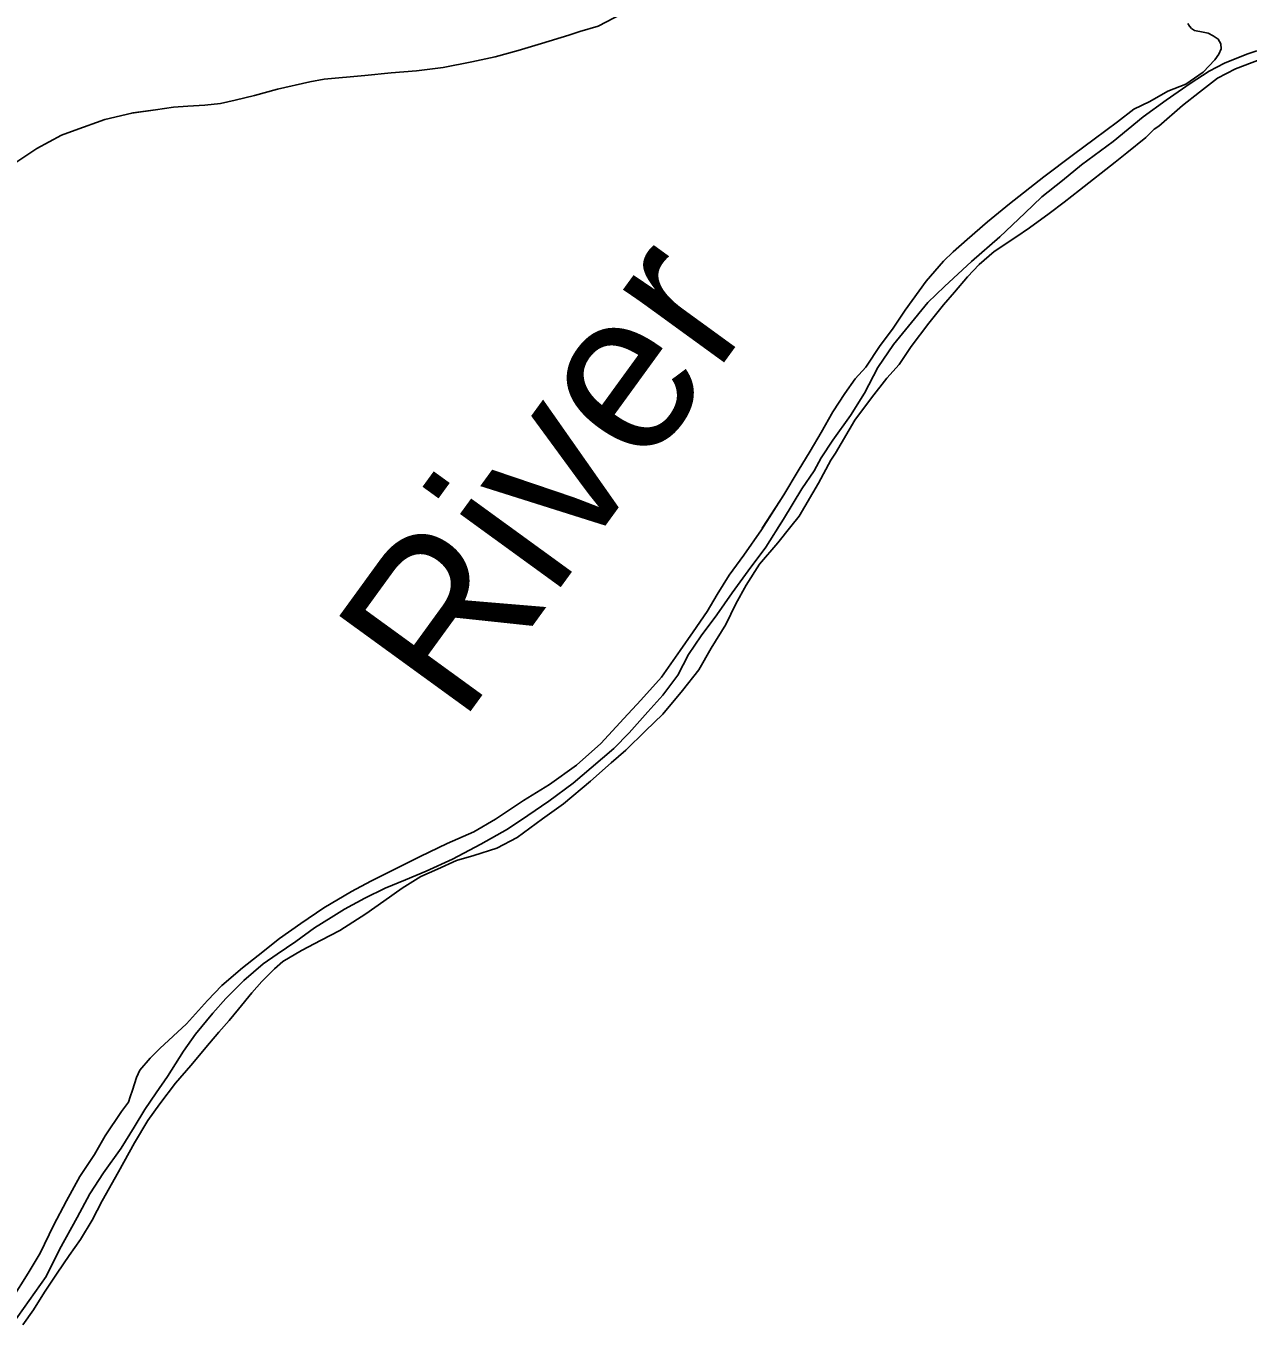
# Model space of a CAD drawing. Extents: x -83719 to 153526, y -11835 to 11446.
# Drawn here: x -1039.2 to -906.6, y 401.7 to 542.6 of the extents above; entities that cross this region are included whole.
import ezdxf

# ---------------------------------------------------------------- set-up
doc = ezdxf.new("R2010")
doc.units = 0
doc.layers.add('Level 2', color=7, linetype='Continuous')
doc.layers.add('Level 9', color=7, linetype='Continuous')

msp = doc.modelspace()

# ---------------------------------------------------------------- linework, layer by layer
at = {"layer": 'Level 2'}
for points in [[(-905.64, 539.94), (-906.74, 539.57), (-909.16, 538.6), (-910.83, 537.72), (-912.89, 536.38), (-915.48, 534.58), (-917.97, 532.77), (-921.22, 530.09), (-924.65, 527.55), (-926.74, 525.84), (-928.96, 524.1), (-930.82, 522.3), (-933.51, 519.75), (-936.6, 517.08), (-939.52, 514.37), (-941.35, 512.63), (-943.44, 510.05), (-945.07, 508.08), (-946.76, 505.57), (-948.21, 502.8), (-949.74, 500.36), (-951.63, 497.69), (-952.89, 495.75), (-953.68, 494.34), (-955.01, 492.41), (-957, 489.13), (-958.92, 486.06), (-960.81, 483.52), (-962.57, 481.11), (-964.23, 478.74), (-965.92, 476.46), (-967.28, 474.42), (-968.47, 472.19), (-970.09, 470.01), (-971.72, 468.21), (-973.75, 465.93), (-975.41, 464.23), (-977.86, 462.12), (-979.79, 460.48), (-982.45, 458.5), (-984.74, 456.96), (-986.93, 455.49), (-989.82, 453.85), (-992.88, 452.21), (-995.74, 450.93), (-998, 449.99), (-1000.2, 449.09), (-1002.39, 447.98), (-1004.62, 446.81), (-1006.05, 445.9), (-1007.88, 444.77), (-1009.9, 443.29), (-1011.93, 441.92)], [(-905.64, 539.94), (-906.74, 539.57), (-909.16, 538.6), (-910.83, 537.72), (-912.89, 536.38), (-915.48, 534.58), (-917.97, 532.77), (-921.22, 530.09), (-924.65, 527.55), (-926.74, 525.84), (-928.96, 524.1), (-930.82, 522.3), (-933.51, 519.75), (-936.6, 517.08), (-939.52, 514.37), (-941.35, 512.63), (-943.44, 510.05), (-945.07, 508.08), (-946.76, 505.57), (-948.21, 502.8), (-949.74, 500.36), (-951.63, 497.69), (-952.89, 495.75), (-953.68, 494.34), (-955.01, 492.41), (-957, 489.13), (-958.92, 486.06), (-960.81, 483.52), (-962.57, 481.11), (-964.23, 478.74), (-965.92, 476.46), (-967.28, 474.42), (-968.47, 472.19), (-970.09, 470.01), (-971.72, 468.21), (-973.75, 465.93), (-975.41, 464.23), (-977.86, 462.12), (-979.79, 460.48), (-982.45, 458.5), (-984.74, 456.96), (-986.93, 455.49), (-989.82, 453.85), (-992.88, 452.21), (-995.74, 450.93), (-998, 449.99), (-1000.2, 449.09), (-1002.39, 447.98), (-1004.62, 446.81), (-1006.05, 445.9), (-1007.88, 444.77), (-1009.9, 443.29), (-1011.93, 441.92)], [(-905.64, 539.94), (-906.74, 539.57), (-909.16, 538.6), (-910.83, 537.72), (-912.89, 536.38), (-915.48, 534.58), (-917.97, 532.77), (-921.22, 530.09), (-924.65, 527.55), (-926.74, 525.84), (-928.96, 524.1), (-930.82, 522.3), (-933.51, 519.75), (-936.6, 517.08), (-939.52, 514.37), (-941.35, 512.63), (-943.44, 510.05), (-945.07, 508.08), (-946.76, 505.57), (-948.21, 502.8), (-949.74, 500.36), (-951.63, 497.69), (-952.89, 495.75), (-953.68, 494.34), (-955.01, 492.41), (-957, 489.13), (-957.64, 488.11)], [(-1011.93, 441.92), (-1013.42, 440.85), (-1015.52, 439.04), (-1017.48, 437.1), (-1018.9, 435.53), (-1020.76, 433.22), (-1022.09, 431.39), (-1023.81, 428.65), (-1025.04, 426.87), (-1026.26, 425.07), (-1027.42, 423.16), (-1028.85, 420.86), (-1030.77, 418.18), (-1032.23, 415.91), (-1033.62, 413.34), (-1035.54, 409.86), (-1036.97, 406.96), (-1038.82, 404.32), (-1040.65, 401.74)], [(-1011.93, 441.92), (-1013.42, 440.85), (-1015.52, 439.04), (-1017.48, 437.1), (-1018.9, 435.53), (-1020.76, 433.22), (-1022.09, 431.39), (-1023.81, 428.65), (-1025.04, 426.87), (-1026.26, 425.07), (-1027.42, 423.16), (-1028.85, 420.86), (-1030.77, 418.18), (-1032.23, 415.91), (-1033.62, 413.34), (-1035.54, 409.86), (-1036.97, 406.96), (-1038.82, 404.32), (-1040.65, 401.74)]]:
    msp.add_lwpolyline(points, dxfattribs=at)
at = {"layer": 'Level 9'}
for points in [[(-993.92, 538.11), (-990.79, 538.75), (-988.26, 539.29), (-985.77, 539.97), (-983.24, 540.74), (-980.28, 541.61), (-979.08, 542.02), (-977.09, 542.62), (-974.53, 543.93)], [(-993.92, 538.11), (-990.79, 538.75), (-988.26, 539.29), (-985.77, 539.97), (-983.24, 540.74), (-980.28, 541.61), (-979.08, 542.02), (-977.09, 542.62), (-974.53, 543.93)], [(-993.92, 538.11), (-990.79, 538.75), (-988.26, 539.29), (-985.77, 539.97), (-983.24, 540.74), (-980.28, 541.61), (-979.08, 542.02), (-977.09, 542.62), (-974.53, 543.93)], [(-913.14, 542.89), (-912.97, 542.59), (-912.74, 542.36), (-912.4, 542.13), (-911.47, 541.96), (-910.94, 541.86), (-910.37, 541.56), (-909.84, 541.2), (-909.54, 540.7), (-909.5, 540.16), (-909.77, 539.56), (-910.2, 538.96), (-911.46, 537.62), (-913.35, 536.32), (-915.31, 535.55), (-917.27, 534.44), (-919, 533.6), (-920.76, 532.23), (-923.29, 530.35), (-925.55, 528.68), (-928.77, 526.24), (-932.49, 523.33), (-934.88, 521.39), (-937.07, 519.45), (-938.57, 518.11), (-939.63, 517.1), (-941.52, 514.93), (-943.78, 511.79), (-945.17, 509.72), (-946.5, 507.94), (-948.05, 505.6), (-949.22, 504.33), (-950.34, 502.73), (-951.64, 500.76), (-952.9, 498.52), (-954.09, 496.48), (-955.41, 494.37), (-956.94, 491.77), (-959.39, 487.96), (-961.31, 485.22), (-962.87, 483.04), (-964.17, 480.94), (-965.29, 479.1), (-966.78, 476.89), (-968.21, 474.86), (-970.23, 471.98), (-972.46, 469.47), (-974.32, 467.47), (-976.8, 464.79)], [(-913.14, 542.89), (-912.97, 542.59), (-912.74, 542.36), (-912.4, 542.13), (-911.47, 541.96), (-910.94, 541.86), (-910.37, 541.56), (-909.84, 541.2), (-909.54, 540.7), (-909.5, 540.16), (-909.77, 539.56), (-910.2, 538.96), (-911.46, 537.62), (-913.35, 536.32), (-915.31, 535.55), (-917.27, 534.44), (-919, 533.6), (-920.76, 532.23), (-923.29, 530.35), (-925.55, 528.68), (-928.77, 526.24), (-932.49, 523.33), (-934.88, 521.39), (-937.07, 519.45), (-938.57, 518.11), (-939.63, 517.1), (-941.52, 514.93), (-943.78, 511.79), (-945.17, 509.72), (-946.5, 507.94), (-948.05, 505.6), (-949.22, 504.33), (-950.34, 502.73), (-951.64, 500.76), (-952.9, 498.52), (-954.09, 496.48), (-955.41, 494.37), (-956.94, 491.77), (-959.39, 487.96), (-961.31, 485.22), (-962.87, 483.04), (-964.17, 480.94), (-965.29, 479.1), (-966.78, 476.89), (-968.21, 474.86), (-970.23, 471.98), (-972.46, 469.47), (-974.32, 467.47), (-976.8, 464.79)], [(-913.14, 542.89), (-912.97, 542.59), (-912.74, 542.36), (-912.4, 542.13), (-911.47, 541.96), (-910.94, 541.86), (-910.37, 541.56), (-909.84, 541.2), (-909.54, 540.7), (-909.5, 540.16), (-909.77, 539.56), (-910.2, 538.96), (-911.46, 537.62), (-913.35, 536.32), (-915.31, 535.55), (-917.27, 534.44), (-919, 533.6), (-920.76, 532.23), (-923.29, 530.35), (-925.55, 528.68), (-928.77, 526.24), (-932.49, 523.33), (-934.88, 521.39), (-937.07, 519.45), (-938.57, 518.11), (-939.63, 517.1), (-941.52, 514.93), (-943.78, 511.79), (-945.17, 509.72), (-946.5, 507.94), (-948.05, 505.6), (-949.22, 504.33), (-950.34, 502.73), (-951.64, 500.76), (-952.9, 498.52), (-954.09, 496.48), (-955.41, 494.37), (-956.94, 491.77), (-959.29, 488.12)], [(-911.85, 535.45), (-909.92, 536.96), (-907.96, 537.96), (-904.34, 539.34)], [(-911.85, 535.45), (-909.92, 536.96), (-907.96, 537.96), (-904.34, 539.34)], [(-911.85, 535.45), (-909.92, 536.96), (-907.96, 537.96), (-904.34, 539.34)], [(-1040.39, 527.73), (-1038, 529.34), (-1035.31, 530.78), (-1033.81, 531.32), (-1030.62, 532.49), (-1027.69, 533.17), (-1025.1, 533.51), (-1023.17, 533.81), (-1021.6, 533.92), (-1019.77, 534.02), (-1018.08, 534.22), (-1016.48, 534.56), (-1014.38, 535.07), (-1011.89, 535.77), (-1008.39, 536.55), (-1006.8, 536.85), (-1002.4, 537.26), (-999.54, 537.53), (-996.81, 537.77), (-993.92, 538.11)], [(-1040.39, 527.73), (-1038, 529.34), (-1035.31, 530.78), (-1033.81, 531.32), (-1030.62, 532.49), (-1027.69, 533.17), (-1025.1, 533.51), (-1023.17, 533.81), (-1021.6, 533.92), (-1019.77, 534.02), (-1018.08, 534.22), (-1016.48, 534.56), (-1014.38, 535.07), (-1011.89, 535.77), (-1008.39, 536.55), (-1006.8, 536.85), (-1002.4, 537.26), (-999.54, 537.53), (-996.81, 537.77), (-993.92, 538.11)], [(-1027.56, 533.19), (-1025.1, 533.51), (-1023.17, 533.81), (-1021.6, 533.92), (-1019.77, 534.02), (-1018.08, 534.22), (-1016.48, 534.56), (-1014.38, 535.07), (-1011.89, 535.77), (-1008.39, 536.55), (-1006.8, 536.85), (-1002.4, 537.26), (-999.54, 537.53), (-996.81, 537.77), (-993.92, 538.11)], [(-1039.52, 401.68), (-1038.35, 403.32), (-1037.16, 405.25), (-1035.77, 407.29), (-1034.48, 409.23), (-1033.25, 410.94), (-1031.99, 413.04), (-1030.9, 415.15), (-1029.14, 418.29), (-1027.39, 421.43), (-1025.96, 423.87), (-1024.63, 425.67), (-1022.94, 427.91), (-1021.28, 429.85), (-1019.26, 432.26), (-1018.26, 433.46), (-1017.14, 434.7), (-1016.11, 435.94), (-1014.65, 437.71), (-1013.59, 438.95), (-1012.22, 440.32), (-1011.29, 441.12), (-1009.27, 442.33), (-1007.14, 443.43), (-1005.11, 444.47), (-1002.29, 446.28), (-1000.36, 447.65), (-998.37, 449.09), (-996.34, 450.33), (-994.54, 451.14), (-992.45, 452.08), (-990.59, 452.61), (-988.09, 453.42), (-985.9, 454.59), (-983.14, 456.6), (-980.85, 458.24), (-977.93, 460.68), (-975.7, 462.69), (-974.11, 464.06), (-971.95, 466.14), (-970.09, 467.94), (-967.93, 470.52), (-966.17, 472.76), (-964.85, 475.1), (-963.26, 477.67), (-962.17, 479.94), (-961.04, 481.95), (-959.61, 484.22), (-957.62, 486.53), (-956.2, 488.33), (-955.3, 489.43), (-953.18, 493.01), (-951.86, 495.52), (-951.36, 496.29), (-949.24, 499.86), (-947.45, 502.27), (-945.79, 504.41), (-944.46, 505.91), (-943.13, 507.85), (-941.24, 510.39), (-939.65, 512.36), (-938.46, 513.73), (-937.03, 515.41), (-935.77, 516.74), (-934.14, 518.15), (-931.78, 519.72), (-930.29, 520.73), (-928.16, 522.27), (-926.53, 523.51), (-924.87, 524.81), (-921.02, 527.86), (-919.76, 528.86), (-917.7, 530.53), (-916.77, 531.44), (-916.27, 531.77), (-913.71, 534.01), (-911.85, 535.45)], [(-1039.52, 401.68), (-1038.35, 403.32), (-1037.16, 405.25), (-1035.77, 407.29), (-1034.48, 409.23), (-1033.25, 410.94), (-1031.99, 413.04), (-1030.9, 415.15), (-1029.14, 418.29), (-1027.39, 421.43), (-1025.96, 423.87), (-1024.63, 425.67), (-1022.94, 427.91), (-1021.28, 429.85), (-1019.26, 432.26), (-1018.26, 433.46), (-1017.14, 434.7), (-1016.11, 435.94), (-1014.65, 437.71), (-1013.59, 438.95), (-1012.22, 440.32), (-1011.29, 441.12), (-1009.27, 442.33), (-1007.14, 443.43), (-1005.11, 444.47), (-1002.29, 446.28), (-1000.36, 447.65), (-998.37, 449.09), (-996.34, 450.33), (-994.54, 451.14), (-992.45, 452.08), (-990.59, 452.61), (-988.09, 453.42), (-985.9, 454.59), (-983.14, 456.6), (-980.85, 458.24), (-977.93, 460.68), (-975.7, 462.69), (-974.11, 464.06), (-971.95, 466.14), (-970.09, 467.94), (-967.93, 470.52), (-966.17, 472.76), (-964.85, 475.1), (-963.26, 477.67), (-962.17, 479.94), (-961.04, 481.95), (-959.61, 484.22), (-957.62, 486.53), (-956.2, 488.33), (-955.3, 489.43), (-953.18, 493.01), (-951.86, 495.52), (-951.36, 496.29), (-949.24, 499.86), (-947.45, 502.27), (-945.79, 504.41), (-944.46, 505.91), (-943.13, 507.85), (-941.24, 510.39), (-939.65, 512.36), (-938.46, 513.73), (-937.03, 515.41), (-935.77, 516.74), (-934.14, 518.15), (-931.78, 519.72), (-930.29, 520.73), (-928.16, 522.27), (-926.53, 523.51), (-924.87, 524.81), (-921.02, 527.86), (-919.76, 528.86), (-917.7, 530.53), (-916.77, 531.44), (-916.27, 531.77), (-913.71, 534.01), (-911.85, 535.45)], [(-956.38, 488.1), (-956.2, 488.33), (-955.3, 489.43), (-953.18, 493.01), (-951.86, 495.52), (-951.36, 496.29), (-949.24, 499.86), (-947.45, 502.27), (-945.79, 504.41), (-944.46, 505.91), (-943.13, 507.85), (-941.24, 510.39), (-939.65, 512.36), (-938.46, 513.73), (-937.03, 515.41), (-935.77, 516.74), (-934.14, 518.15), (-931.78, 519.72), (-930.29, 520.73), (-928.16, 522.27), (-926.53, 523.51), (-924.87, 524.81), (-921.02, 527.86), (-919.76, 528.86), (-917.7, 530.53), (-916.77, 531.44), (-916.27, 531.77), (-913.71, 534.01), (-911.85, 535.45)], [(-976.8, 464.79), (-979.46, 462.42), (-982.39, 460.31), (-985.18, 458.6), (-988.23, 456.56), (-990.59, 455.18), (-993.49, 453.91), (-996.41, 452.5), (-999.07, 451.19), (-1001.76, 449.82), (-1003.86, 448.71), (-1006.85, 446.94), (-1009.34, 445.26), (-1011.67, 443.62), (-1013.96, 441.78), (-1015.69, 440.44), (-1017.91, 438.5), (-1019.47, 436.9), (-1021.76, 434.36), (-1024.65, 431.68), (-1025.68, 430.64), (-1026.81, 429.34), (-1027.17, 428.54), (-1027.6, 427.17), (-1027.87, 426.43), (-1028.06, 425.87), (-1028.79, 424.83), (-1030.58, 422.22), (-1031.74, 420.18), (-1033.33, 417.78), (-1034.76, 415.14), (-1036.18, 412.47), (-1037.61, 409.49), (-1038.93, 407.29), (-1040.69, 404.48)], [(-976.8, 464.79), (-979.46, 462.42), (-982.39, 460.31), (-985.18, 458.6), (-988.23, 456.56), (-990.59, 455.18), (-993.49, 453.91), (-996.41, 452.5), (-999.07, 451.19), (-1001.76, 449.82), (-1003.86, 448.71), (-1006.85, 446.94), (-1009.34, 445.26), (-1011.67, 443.62), (-1013.96, 441.78), (-1015.69, 440.44), (-1017.91, 438.5), (-1019.47, 436.9), (-1021.76, 434.36), (-1024.65, 431.68), (-1025.68, 430.64), (-1026.81, 429.34), (-1027.17, 428.54), (-1027.6, 427.17), (-1027.87, 426.43), (-1028.06, 425.87), (-1028.79, 424.83), (-1030.58, 422.22), (-1031.74, 420.18), (-1033.33, 417.78), (-1034.76, 415.14), (-1036.18, 412.47), (-1037.61, 409.49), (-1038.93, 407.29), (-1040.69, 404.48)]]:
    msp.add_lwpolyline(points, dxfattribs=at)

# ---------------------------------------------------------------- texts
msp.add_text('River', height=17.6, rotation=54, dxfattribs=at).set_placement((-992.07, 466.71))

doc.saveas('drawing.dxf')
